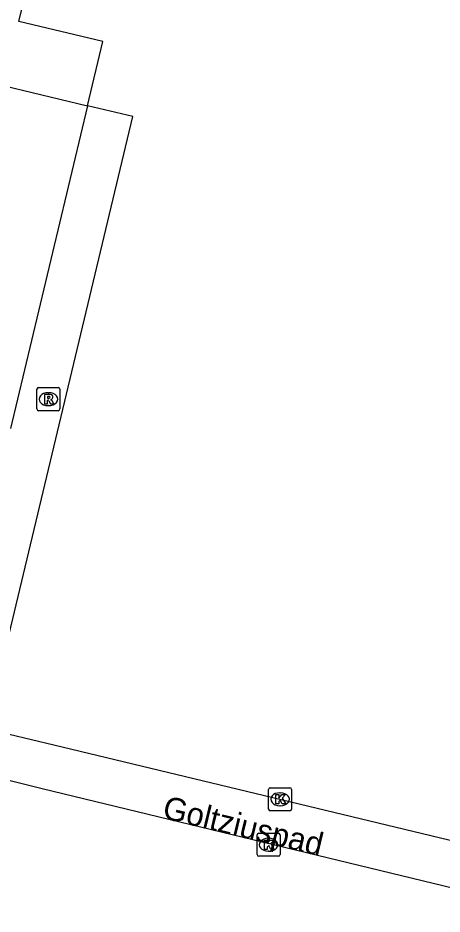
# Model space of a CAD drawing. Extents: x 162812 to 163818, y 381639 to 382470.
# Drawn here: x 163048.51 to 163066.87, y 382305.21 to 382344.03 of the extents above; entities that cross this region are included whole.
import ezdxf

# ---------------------------------------------------------------- set-up
doc = ezdxf.new("R2010")
doc.units = 0
for name, color, linetype in [('IMGEO_Kolk', 7, 'Continuous'), ('IMGEO_Openbare_ruimte_label', 7, 'Continuous'), ('IMGEO_Pand', 7, 'Continuous'), ('IMGEO_Rioolput', 7, 'Continuous'), ('IMGEO_Voetpad_open', 7, 'Continuous')]:
    doc.layers.add(name, color=color, linetype=linetype)

msp = doc.modelspace()

# ---------------------------------------------------------------- linework, layer by layer
at = {"layer": 'IMGEO_Kolk'}
for p, q in [((163059.429, 382310.682), (163060.281, 382310.682)), ((163059.354, 382309.756), (163059.354, 382310.608)), ((163059.842, 382310.462), (163059.867, 382310.462)), ((163060.355, 382310.608), (163060.355, 382309.756)), ((163059.865, 382309.902), (163059.84, 382309.902)), ((163060.281, 382309.682), (163059.429, 382309.682)), ((163058.931, 382308.711), (163059.783, 382308.711)), ((163058.856, 382307.785), (163058.856, 382308.637)), ((163059.344, 382308.491), (163059.369, 382308.491)), ((163059.857, 382308.637), (163059.857, 382307.785)), ((163059.367, 382307.931), (163059.342, 382307.931)), ((163059.783, 382307.711), (163058.931, 382307.711))]:
    msp.add_line(p, q, dxfattribs=at)
for points in [[(163059.429, 382310.682), (163060.281, 382310.682)], [(163059.354, 382309.756), (163059.354, 382310.608)], [(163059.675, 382310.382), (163059.798, 382310.382), (163059.798, 382310.231), (163059.928, 382310.382), (163060.092, 382310.382), (163059.946, 382310.231), (163060.099, 382309.982), (163059.947, 382309.982), (163059.862, 382310.146), (163059.798, 382310.079), (163059.798, 382309.982), (163059.675, 382309.982), (163059.675, 382310.382)], [(163060.355, 382310.608), (163060.355, 382309.756)], [(163060.281, 382309.682), (163059.429, 382309.682)], [(163058.931, 382308.711), (163059.783, 382308.711)], [(163058.856, 382307.785), (163058.856, 382308.637)], [(163059.177, 382308.411), (163059.3, 382308.411), (163059.3, 382308.26), (163059.43, 382308.411), (163059.594, 382308.411), (163059.448, 382308.26), (163059.601, 382308.011), (163059.449, 382308.011), (163059.364, 382308.175), (163059.3, 382308.108), (163059.3, 382308.011), (163059.177, 382308.011), (163059.177, 382308.411)], [(163059.857, 382308.637), (163059.857, 382307.785)], [(163059.783, 382307.711), (163058.931, 382307.711)]]:
    msp.add_lwpolyline(points, dxfattribs=at)
for centre, start, end in [((163059.431, 382310.606), 91.552, 178.448), ((163059.431, 382310.606), 91.552, 178.448), ((163060.279, 382310.606), 1.552, 88.448), ((163060.279, 382310.606), 1.552, 88.448), ((163059.431, 382309.758), 181.552, 268.448), ((163059.431, 382309.758), 181.552, 268.448), ((163060.279, 382309.758), 271.552, 358.448), ((163060.279, 382309.758), 271.552, 358.448), ((163058.933, 382308.635), 91.552, 178.448), ((163058.933, 382308.635), 91.552, 178.448), ((163059.781, 382308.635), 1.552, 88.448), ((163059.781, 382308.635), 1.552, 88.448), ((163058.933, 382307.787), 181.552, 268.448), ((163058.933, 382307.787), 181.552, 268.448), ((163059.781, 382307.787), 271.552, 358.448), ((163059.781, 382307.787), 271.552, 358.448)]:
    msp.add_arc(centre, 0.0765, start, end, dxfattribs=at)
for centre, major_axis, ratio, start_param, end_param in [((163059.841, 382310.182), (-0.387, 0.002), 0.722429, 4.712389, 7.853982), ((163059.866, 382310.182), (-0.39, 0.002), 0.717154, 1.570796, 4.712389), ((163059.343, 382308.211), (-0.387, 0.002), 0.722429, 4.712389, 7.853982), ((163059.368, 382308.211), (-0.39, 0.002), 0.717154, 1.570796, 4.712389)]:
    msp.add_ellipse(centre, major_axis=major_axis, ratio=ratio, start_param=start_param, end_param=end_param, dxfattribs=at)
at = {"layer": 'IMGEO_Pand'}
for points in [[(163051.523, 382340.227), (163052.188, 382343.009), (163048.554, 382343.877), (163050.133, 382350.305)], [(163046.216, 382334.103), (163047.931, 382341.085), (163051.523, 382340.227)]]:
    msp.add_lwpolyline(points, dxfattribs=at)
at = {"layer": 'IMGEO_Rioolput'}
for p, q in [((163049.326, 382327.089), (163049.326, 382327.941)), ((163049.401, 382328.015), (163050.253, 382328.015)), ((163049.814, 382327.795), (163049.839, 382327.795)), ((163050.327, 382327.941), (163050.327, 382327.089)), ((163050.253, 382327.015), (163049.401, 382327.015)), ((163049.837, 382327.235), (163049.812, 382327.235))]:
    msp.add_line(p, q, dxfattribs=at)
for points in [[(163049.326, 382327.089), (163049.326, 382327.941)], [(163049.401, 382328.015), (163050.253, 382328.015)], [(163050.327, 382327.941), (163050.327, 382327.089)], [(163049.915, 382327.713), (163049.663, 382327.715), (163049.663, 382327.315)], [(163049.663, 382327.315), (163049.787, 382327.315), (163049.787, 382327.477), (163049.798, 382327.477)], [(163049.841, 382327.634), (163049.787, 382327.634), (163049.787, 382327.553)], [(163049.787, 382327.553), (163049.839, 382327.553)], [(163049.845, 382327.448), (163049.916, 382327.315), (163050.056, 382327.315), (163049.991, 382327.441)], [(163050.253, 382327.015), (163049.401, 382327.015)]]:
    msp.add_lwpolyline(points, dxfattribs=at)
for centre, radius, start, end in [((163049.403, 382327.939), 0.0765, 91.552, 178.448), ((163049.403, 382327.939), 0.0765, 91.552, 178.448), ((163050.251, 382327.939), 0.0765, 1.552, 88.448), ((163050.251, 382327.939), 0.0765, 1.552, 88.448), ((163049.797, 382327.424), 0.0533, 26.0293, 88.6989), ((163049.823, 382327.742), 0.19, 274.7715, 282.9687), ((163049.847, 382327.538), 0.0964, 77.0061, 93.1865), ((163049.861, 382327.595), 0.0378, 276.6634, 79.6772), ((163049.914, 382327.603), 0.109, 350.3612, 89.416), ((163049.912, 382327.603), 0.112, 277.5842, 350.9817), ((163049.896, 382327.388), 0.108, 29.5134, 73.7905), ((163049.403, 382327.091), 0.0765, 181.552, 268.448), ((163049.403, 382327.091), 0.0765, 181.552, 268.448), ((163050.251, 382327.091), 0.0765, 271.552, 358.448), ((163050.251, 382327.091), 0.0765, 271.552, 358.448)]:
    msp.add_arc(centre, radius, start, end, dxfattribs=at)
for centre, major_axis, ratio, start_param, end_param in [((163049.813, 382327.515), (-0.387, 0.002), 0.722429, 4.712389, 7.853982), ((163049.838, 382327.515), (-0.39, 0.002), 0.717154, 1.570796, 4.712389)]:
    msp.add_ellipse(centre, major_axis=major_axis, ratio=ratio, start_param=start_param, end_param=end_param, dxfattribs=at)
at = {"layer": 'IMGEO_Voetpad_open'}
for points in [[(163047.736, 382315.702), (163053.48, 382339.765), (163051.523, 382340.227)], [(163051.523, 382340.227), (163048.185, 382326.24)], [(163047.148, 382313.237), (163050.064, 382312.535), (163072.437, 382307.153)], [(163071.966, 382305.208), (163049.551, 382310.636), (163046.613, 382311.37)]]:
    msp.add_lwpolyline(points, dxfattribs=at)

# ---------------------------------------------------------------- texts
at = {"layer": 'IMGEO_Openbare_ruimte_label'}
msp.add_text('Goltziuspad', height=1, rotation=346.4084, dxfattribs=at).set_placement((163054.714, 382309.374))

doc.saveas('drawing.dxf')
